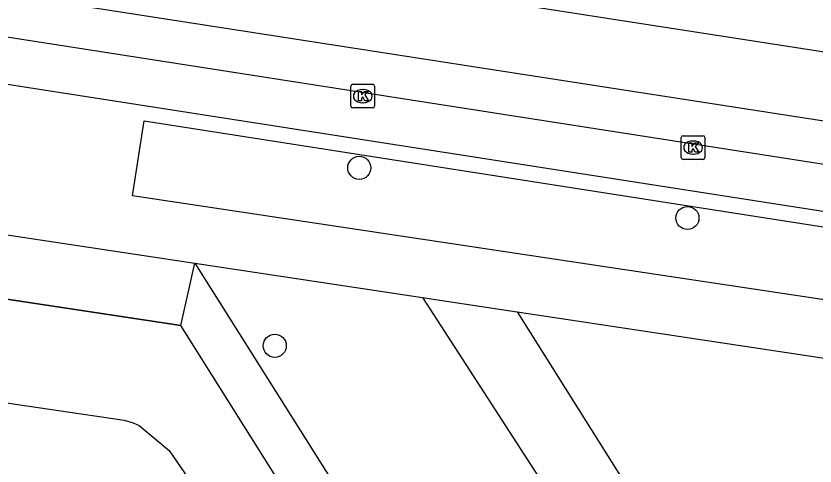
# Model space of a CAD drawing. Extents: x 163010 to 163853, y 382793 to 383982.
# Drawn here: x 163440.89 to 163474.76, y 383210.78 to 383229.86 of the extents above; entities that cross this region are included whole.
import ezdxf

# ---------------------------------------------------------------- set-up
doc = ezdxf.new("R2010")
doc.units = 0
for name, color, linetype in [('IMGEO_Boom', 7, 'Continuous'), ('IMGEO_Groenvoorziening', 7, 'Continuous'), ('IMGEO_Hek', 7, 'Continuous'), ('IMGEO_Kolk', 7, 'Continuous'), ('IMGEO_Rijbaan_lokaal_gesloten', 7, 'Continuous'), ('IMGEO_Voetpad_gesloten', 7, 'Continuous'), ('IMGEO_Voetpad_open', 7, 'Continuous')]:
    doc.layers.add(name, color=color, linetype=linetype)

msp = doc.modelspace()

# ---------------------------------------------------------------- linework, layer by layer
at = {"layer": 'IMGEO_Boom'}
for centre in [(163455.443, 383223.422), (163469.355, 383221.296), (163451.863, 383215.875)]:
    msp.add_circle(centre, 0.489, dxfattribs=at)
at = {"layer": 'IMGEO_Groenvoorziening'}
for points in [[(163415.688, 383221.617), (163415.741, 383221.609), (163415.792, 383221.889), (163416.361, 383221.827), (163416.32, 383221.516), (163447.879, 383216.74)], [(163447.879, 383216.74), (163448.47, 383219.382)], [(163448.47, 383219.382), (163509.255, 383122.906)], [(163507.75, 383121.545), (163447.879, 383216.74)]]:
    msp.add_lwpolyline(points, dxfattribs=at)
at = {"layer": 'IMGEO_Hek'}
for points in [[(163447.879, 383216.74), (163416.32, 383221.516)], [(163507.75, 383121.545), (163447.879, 383216.74)]]:
    msp.add_lwpolyline(points, dxfattribs=at)
at = {"layer": 'IMGEO_Kolk'}
for p, q in [((163455.168, 383226.964), (163456.02, 383226.964)), ((163455.093, 383226.038), (163455.093, 383226.89)), ((163455.581, 383226.744), (163455.606, 383226.744)), ((163456.094, 383226.89), (163456.094, 383226.038)), ((163456.02, 383225.964), (163455.168, 383225.964)), ((163455.604, 383226.184), (163455.579, 383226.184)), ((163469.095, 383223.854), (163469.095, 383224.706)), ((163469.17, 383224.78), (163470.022, 383224.78)), ((163470.096, 383224.706), (163470.096, 383223.854)), ((163469.583, 383224.56), (163469.608, 383224.56)), ((163469.606, 383224), (163469.581, 383224)), ((163470.022, 383223.78), (163469.17, 383223.78))]:
    msp.add_line(p, q, dxfattribs=at)
for points in [[(163455.168, 383226.964), (163456.02, 383226.964)], [(163455.093, 383226.038), (163455.093, 383226.89)], [(163455.414, 383226.664), (163455.537, 383226.664), (163455.537, 383226.513), (163455.667, 383226.664), (163455.831, 383226.664), (163455.685, 383226.513), (163455.838, 383226.264), (163455.686, 383226.264), (163455.601, 383226.428), (163455.537, 383226.361), (163455.537, 383226.264), (163455.414, 383226.264), (163455.414, 383226.664)], [(163456.094, 383226.89), (163456.094, 383226.038)], [(163456.02, 383225.964), (163455.168, 383225.964)], [(163469.095, 383223.854), (163469.095, 383224.706)], [(163469.17, 383224.78), (163470.022, 383224.78)], [(163470.096, 383224.706), (163470.096, 383223.854)], [(163469.416, 383224.48), (163469.539, 383224.48), (163469.539, 383224.329), (163469.669, 383224.48), (163469.833, 383224.48), (163469.687, 383224.329), (163469.84, 383224.08), (163469.688, 383224.08), (163469.603, 383224.244), (163469.539, 383224.177), (163469.539, 383224.08), (163469.416, 383224.08), (163469.416, 383224.48)], [(163470.022, 383223.78), (163469.17, 383223.78)]]:
    msp.add_lwpolyline(points, dxfattribs=at)
for centre, start, end in [((163455.17, 383226.888), 91.552, 178.448), ((163455.17, 383226.888), 91.552, 178.448), ((163456.018, 383226.888), 1.552, 88.448), ((163456.018, 383226.888), 1.552, 88.448), ((163455.17, 383226.04), 181.552, 268.448), ((163455.17, 383226.04), 181.552, 268.448), ((163456.018, 383226.04), 271.552, 358.448), ((163456.018, 383226.04), 271.552, 358.448), ((163469.172, 383224.704), 91.552, 178.448), ((163469.172, 383224.704), 91.552, 178.448), ((163470.02, 383224.704), 1.552, 88.448), ((163470.02, 383224.704), 1.552, 88.448), ((163469.172, 383223.856), 181.552, 268.448), ((163469.172, 383223.856), 181.552, 268.448), ((163470.02, 383223.856), 271.552, 358.448), ((163470.02, 383223.856), 271.552, 358.448)]:
    msp.add_arc(centre, 0.0765, start, end, dxfattribs=at)
for centre, major_axis, ratio, start_param, end_param in [((163455.58, 383226.464), (-0.387, 0.002), 0.722429, 4.712389, 7.853982), ((163455.605, 383226.464), (-0.39, 0.002), 0.717154, 1.570796, 4.712389), ((163469.582, 383224.28), (-0.387, 0.002), 0.722429, 4.712389, 7.853982), ((163469.607, 383224.28), (-0.39, 0.002), 0.717154, 1.570796, 4.712389)]:
    msp.add_ellipse(centre, major_axis=major_axis, ratio=ratio, start_param=start_param, end_param=end_param, dxfattribs=at)
at = {"layer": 'IMGEO_Rijbaan_lokaal_gesloten'}
for points in [[(163374.249, 383244.006), (163488.822, 383226.223), (163489.115, 383227.97)], [(163531.952, 383216.59), (163373.816, 383241.125)], [(163419.272, 383232.3), (163531.103, 383214.862)]]:
    msp.add_lwpolyline(points, dxfattribs=at)
at = {"layer": 'IMGEO_Voetpad_gesloten'}
msp.add_lwpolyline([(163415.688, 383221.617), (163415.341, 383218.899), (163415.508, 383217.937), (163416.028, 383216.963), (163416.531, 383216.176), (163417.203, 383215.949), (163422.151, 383215.741), (163425.875, 383215.416), (163430.403, 383214.945), (163445.485, 383212.724), (163445.861, 383212.612), (163446.109, 383212.498), (163447.383, 383211.442), (163450.141, 383207.424)], dxfattribs=at)
at = {"layer": 'IMGEO_Voetpad_open'}
for points in [[(163481.45, 383220.579), (163422.092, 383229.824)], [(163483.294, 383220.292), (163483.199, 383219.681), (163496.943, 383217.542), (163496.495, 383214.611), (163445.836, 383222.234), (163446.327, 383225.42), (163481.348, 383219.942), (163481.45, 383220.579)], [(163417.095, 383224.115), (163448.47, 383219.382)], [(163448.47, 383219.382), (163458.131, 383217.924)], [(163458.131, 383217.924), (163458.854, 383217.815), (163462.133, 383217.32)], [(163458.131, 383217.924), (163471.916, 383196.595)], [(163462.133, 383217.32), (163491.84, 383212.838)], [(163462.133, 383217.32), (163474.207, 383198.128)]]:
    msp.add_lwpolyline(points, dxfattribs=at)

doc.saveas('drawing.dxf')
